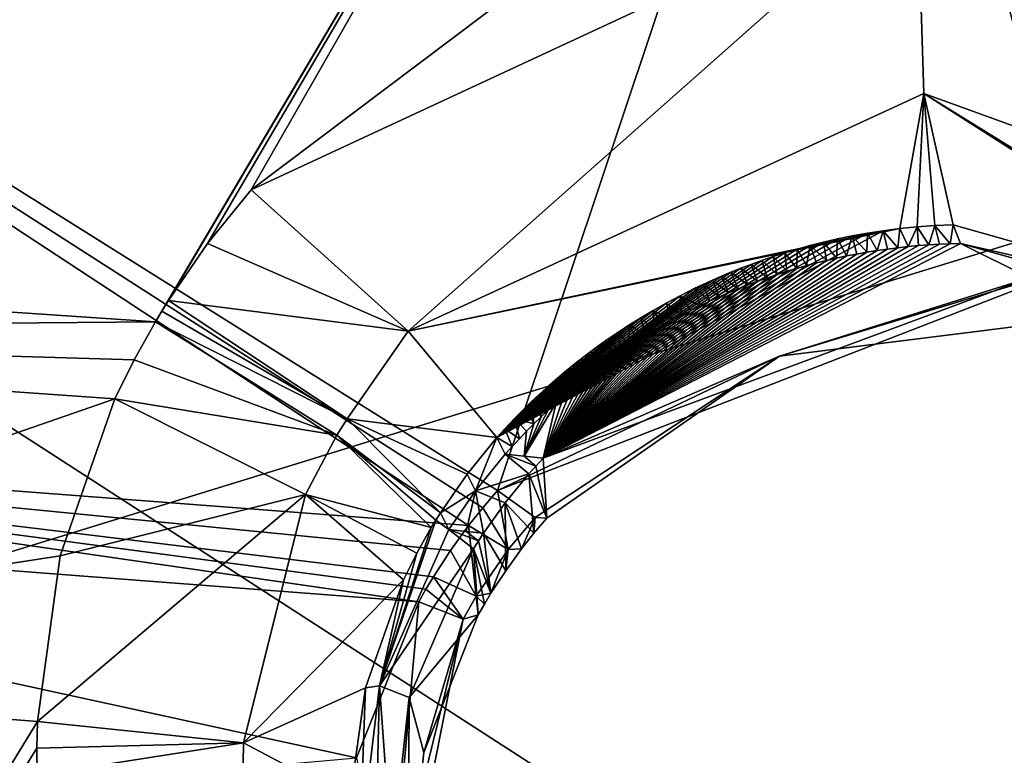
# Model space of a CAD drawing. Header units: millimetres. Extents: x -147 to 294, y -82 to 275.
# Tile 282 of 609: x 242.96 to 246.55, y 182.85 to 185.53. Entities that reach past the tile are written whole.
import ezdxf

# ---------------------------------------------------------------- set-up
doc = ezdxf.new("R2010")
doc.units = ezdxf.units.MM
doc.header["$LTSCALE"] = 67.506716
for name, color, linetype in [('1844', 7, 'CONTINUOUS'), ('1847', 7, 'CONTINUOUS'), ('1848', 7, 'CONTINUOUS'), ('1849', 7, 'CONTINUOUS'), ('1949', 7, 'CONTINUOUS'), ('2826', 7, 'CONTINUOUS'), ('2881', 7, 'CONTINUOUS'), ('2892', 7, 'CONTINUOUS'), ('2893', 7, 'CONTINUOUS'), ('2894', 7, 'CONTINUOUS'), ('2895', 7, 'CONTINUOUS'), ('3032', 7, 'CONTINUOUS'), ('3033', 7, 'CONTINUOUS'), ('3034', 7, 'CONTINUOUS'), ('3061', 7, 'CONTINUOUS'), ('3062', 7, 'CONTINUOUS'), ('3063', 7, 'CONTINUOUS'), ('3064', 7, 'CONTINUOUS'), ('3065', 7, 'CONTINUOUS'), ('3066', 7, 'CONTINUOUS'), ('3071', 7, 'CONTINUOUS'), ('3072', 7, 'CONTINUOUS'), ('3073', 7, 'CONTINUOUS'), ('3074', 7, 'CONTINUOUS'), ('3075', 7, 'CONTINUOUS'), ('3079', 7, 'CONTINUOUS'), ('3080', 7, 'CONTINUOUS'), ('3090', 7, 'CONTINUOUS'), ('3091', 7, 'CONTINUOUS'), ('751', 7, 'CONTINUOUS'), ('807', 7, 'CONTINUOUS')]:
    doc.layers.add(name, color=color, linetype=linetype)

msp = doc.modelspace()

# ---------------------------------------------------------------- linework, layer by layer
at = {"layer": '1844', "linetype": 'CONTINUOUS'}
for points in [[(243.0205, 182.9747, -21.2007), (239.5627, 177.324, -22.4176), (240.4881, 183.1754, -20.7646), (243.0205, 182.9747, -21.2007)], [(243.0188, 182.8773, -21.2303), (239.5627, 177.324, -22.4176), (243.0205, 182.9747, -21.2007), (243.0188, 182.8773, -21.2303)], [(243.0203, 182.7799, -21.2604), (239.5627, 177.324, -22.4176), (243.0188, 182.8773, -21.2303), (243.0203, 182.7799, -21.2604)]]:
    msp.add_3dface(points, dxfattribs=at)
at = {"layer": '1847', "linetype": 'CONTINUOUS'}
for points in [[(243.3034, 184.1506, -20.8856), (240.4881, 183.1754, -20.7646), (239.7513, 184.3996, -20.2966), (243.3034, 184.1506, -20.8856)], [(243.1035, 183.5789, -21.0288), (240.4881, 183.1754, -20.7646), (243.3034, 184.1506, -20.8856), (243.1035, 183.5789, -21.0288)], [(243.0205, 182.9747, -21.2007), (240.4881, 183.1754, -20.7646), (243.1035, 183.5789, -21.0288), (243.0205, 182.9747, -21.2007)]]:
    msp.add_3dface(points, dxfattribs=at)
at = {"layer": '1848', "linetype": 'CONTINUOUS'}
for points in [[(243.1035, 183.5789, -21.0288), (243.3034, 184.1506, -20.8856), (243.9976, 183.8027, -20.7747), (243.1035, 183.5789, -21.0288)], [(243.0205, 182.9747, -21.2007), (243.1035, 183.5789, -21.0288), (243.9976, 183.8027, -20.7747), (243.0205, 182.9747, -21.2007)], [(243.7716, 182.8972, -21.024), (243.0205, 182.9747, -21.2007), (243.9976, 183.8027, -20.7747), (243.7716, 182.8972, -21.024)], [(244.3555, 183.4915, -20.1499), (243.7716, 182.8972, -21.024), (243.9976, 183.8027, -20.7747), (244.3555, 183.4915, -20.1499)], [(244.2174, 183.098, -20.2577), (243.7716, 182.8972, -21.024), (244.3555, 183.4915, -20.1499), (244.2174, 183.098, -20.2577)], [(244.16, 182.6922, -20.3849), (243.7716, 182.8972, -21.024), (244.2174, 183.098, -20.2577), (244.16, 182.6922, -20.3849)]]:
    msp.add_3dface(points, dxfattribs=at)
at = {"layer": '1849', "linetype": 'CONTINUOUS'}
for points in [[(243.0188, 182.8773, -21.2303), (243.0205, 182.9747, -21.2007), (243.7716, 182.8972, -21.024), (243.0188, 182.8773, -21.2303)], [(243.0203, 182.7799, -21.2604), (243.0188, 182.8773, -21.2303), (243.7716, 182.8972, -21.024), (243.0203, 182.7799, -21.2604)], [(243.0203, 182.7799, -21.2604), (243.7716, 182.8972, -21.024), (243.77, 182.7467, -21.0716), (243.0203, 182.7799, -21.2604)], [(243.7716, 182.8972, -21.024), (244.16, 182.6922, -20.3849), (243.77, 182.7467, -21.0716), (243.7716, 182.8972, -21.024)]]:
    msp.add_3dface(points, dxfattribs=at)
at = {"layer": '1949', "linetype": 'CONTINUOUS'}
for points in [[(238.5149, 188.7144, -18.8636), (245.7502, 188.3189, -20.0148), (239.452, 184.7014, -20.1669), (238.5149, 188.7144, -18.8636)], [(239.452, 184.7014, -20.1669), (245.7502, 188.3189, -20.0148), (243.4507, 184.4308, -20.8233), (239.452, 184.7014, -20.1669)], [(243.4507, 184.4308, -20.8233), (245.7502, 188.3189, -20.0148), (243.4745, 184.4703, -20.8149), (243.4507, 184.4308, -20.8233)], [(243.4745, 184.4703, -20.8149), (245.7502, 188.3189, -20.0148), (243.4989, 184.5095, -20.8068), (243.4745, 184.4703, -20.8149)], [(243.4989, 184.5095, -20.8068), (245.7502, 188.3189, -20.0148), (243.6413, 184.7167, -20.7661), (243.4989, 184.5095, -20.8068)], [(243.6413, 184.7167, -20.7661), (245.7502, 188.3189, -20.0148), (243.7995, 184.9122, -20.7315), (243.6413, 184.7167, -20.7661)], [(243.7995, 184.9122, -20.7315), (245.7502, 188.3189, -20.0148), (244.8949, 185.7376, -20.6557), (243.7995, 184.9122, -20.7315)]]:
    msp.add_3dface(points, dxfattribs=at)
at = {"layer": '2826', "linetype": 'CONTINUOUS'}
for points in [[(245.9897, 187.6749, -17.8169), (237.8818, 188.0924, -16.5577), (244.6975, 183.8167, -18.7769), (245.9897, 187.6749, -17.8169)], [(244.6975, 183.8167, -18.7769), (237.8818, 188.0924, -16.5577), (244.6441, 183.7536, -18.7875), (244.6975, 183.8167, -18.7769)], [(244.6441, 183.7536, -18.7875), (237.8818, 188.0924, -16.5577), (244.5929, 183.6887, -18.7991), (244.6441, 183.7536, -18.7875)], [(244.5929, 183.6887, -18.7991), (237.8818, 188.0924, -16.5577), (240.1298, 184.0298, -18.0377), (244.5929, 183.6887, -18.7991)], [(246.8186, 184.6384, -18.8789), (245.9897, 187.6749, -17.8169), (244.6975, 183.8167, -18.7769), (246.8186, 184.6384, -18.8789)], [(254.1326, 186.6917, -19.6291), (245.9897, 187.6749, -17.8169), (248.6009, 183.3247, -19.6073), (254.1326, 186.6917, -19.6291)], [(248.6009, 183.3247, -19.6073), (245.9897, 187.6749, -17.8169), (247.8817, 184.2314, -19.1919), (248.6009, 183.3247, -19.6073)], [(247.8817, 184.2314, -19.1919), (245.9897, 187.6749, -17.8169), (246.8186, 184.6384, -18.8789), (247.8817, 184.2314, -19.1919)]]:
    msp.add_3dface(points, dxfattribs=at)
at = {"layer": '2881', "linetype": 'CONTINUOUS'}
for points in [[(239.7513, 184.3996, -20.2966), (239.452, 184.7014, -20.1669), (243.4507, 184.4308, -20.8233), (239.7513, 184.3996, -20.2966)], [(239.7513, 184.3996, -20.2966), (243.4507, 184.4308, -20.8233), (243.3735, 184.2925, -20.8533), (239.7513, 184.3996, -20.2966)], [(243.3034, 184.1506, -20.8856), (239.7513, 184.3996, -20.2966), (243.3735, 184.2925, -20.8533), (243.3034, 184.1506, -20.8856)]]:
    msp.add_3dface(points, dxfattribs=at)
at = {"layer": '2892', "linetype": 'CONTINUOUS'}
for points in [[(240.6313, 182.527, -18.5567), (244.1843, 182.842, -18.993), (240.0343, 183.7462, -18.1097), (240.6313, 182.527, -18.5567)], [(244.1843, 182.842, -18.993), (244.4107, 183.4115, -18.8547), (240.0343, 183.7462, -18.1097), (244.1843, 182.842, -18.993)]]:
    msp.add_3dface(points, dxfattribs=at)
at = {"layer": '2893', "linetype": 'CONTINUOUS'}
for points in [[(244.4107, 183.4115, -18.8547), (244.1843, 182.842, -18.993), (244.3074, 182.2676, -19.2723), (244.4107, 183.4115, -18.8547)], [(244.573, 183.3482, -18.9825), (244.4107, 183.4115, -18.8547), (244.3074, 182.2676, -19.2723), (244.573, 183.3482, -18.9825)], [(244.6273, 183.3631, -19.1926), (244.573, 183.3482, -18.9825), (244.4292, 182.8615, -19.318), (244.6273, 183.3631, -19.1926)], [(244.3729, 182.3341, -19.4764), (244.573, 183.3482, -18.9825), (244.3074, 182.2676, -19.2723), (244.3729, 182.3341, -19.4764)], [(244.4292, 182.8615, -19.318), (244.573, 183.3482, -18.9825), (244.3729, 182.3341, -19.4764), (244.4292, 182.8615, -19.318)]]:
    msp.add_3dface(points, dxfattribs=at)
at = {"layer": '2894', "linetype": 'CONTINUOUS'}
for points in [[(244.573, 183.3482, -18.9825), (244.4642, 183.5022, -18.8355), (244.4368, 183.4569, -18.845), (244.573, 183.3482, -18.9825)], [(244.4642, 183.5022, -18.8355), (244.573, 183.3482, -18.9825), (244.6201, 183.4316, -18.9622), (244.4642, 183.5022, -18.8355)], [(244.4107, 183.4115, -18.8547), (244.573, 183.3482, -18.9825), (244.4368, 183.4569, -18.845), (244.4107, 183.4115, -18.8547)], [(244.573, 183.3482, -18.9825), (244.6273, 183.3631, -19.1926), (244.6201, 183.4316, -18.9622), (244.573, 183.3482, -18.9825)], [(244.674, 183.4421, -19.1755), (244.6201, 183.4316, -18.9622), (244.6502, 183.4029, -19.1838), (244.674, 183.4421, -19.1755)], [(244.6201, 183.4316, -18.9622), (244.6273, 183.3631, -19.1926), (244.6502, 183.4029, -19.1838), (244.6201, 183.4316, -18.9622)]]:
    msp.add_3dface(points, dxfattribs=at)
at = {"layer": '2895', "linetype": 'CONTINUOUS'}
for points in [[(244.4107, 183.4115, -18.8547), (240.1298, 184.0298, -18.0377), (240.0343, 183.7462, -18.1097), (244.4107, 183.4115, -18.8547)], [(244.5929, 183.6887, -18.7991), (240.1298, 184.0298, -18.0377), (244.5269, 183.5978, -18.8163), (244.5929, 183.6887, -18.7991)], [(240.1298, 184.0298, -18.0377), (244.4107, 183.4115, -18.8547), (244.4368, 183.4569, -18.845), (240.1298, 184.0298, -18.0377)], [(244.4642, 183.5022, -18.8355), (240.1298, 184.0298, -18.0377), (244.4368, 183.4569, -18.845), (244.4642, 183.5022, -18.8355)], [(240.1298, 184.0298, -18.0377), (244.4642, 183.5022, -18.8355), (244.5269, 183.5978, -18.8163), (240.1298, 184.0298, -18.0377)]]:
    msp.add_3dface(points, dxfattribs=at)
at = {"layer": '3032', "linetype": 'CONTINUOUS'}
for points in [[(244.6201, 183.4316, -18.9622), (244.5929, 183.6887, -18.7991), (244.5269, 183.5978, -18.8163), (244.6201, 183.4316, -18.9622)], [(244.5929, 183.6887, -18.7991), (244.6201, 183.4316, -18.9622), (244.7375, 183.6023, -18.9286), (244.5929, 183.6887, -18.7991)], [(244.4642, 183.5022, -18.8355), (244.6201, 183.4316, -18.9622), (244.5269, 183.5978, -18.8163), (244.4642, 183.5022, -18.8355)], [(244.6201, 183.4316, -18.9622), (244.674, 183.4421, -19.1755), (244.7375, 183.6023, -18.9286), (244.6201, 183.4316, -18.9622)], [(244.7375, 183.6023, -18.9286), (244.674, 183.4421, -19.1755), (244.7281, 183.5245, -19.1585), (244.7375, 183.6023, -18.9286)], [(244.7861, 183.6046, -19.143), (244.7375, 183.6023, -18.9286), (244.7281, 183.5245, -19.1585), (244.7861, 183.6046, -19.143)]]:
    msp.add_3dface(points, dxfattribs=at)
at = {"layer": '3033', "linetype": 'CONTINUOUS'}
for points in [[(244.6975, 183.8167, -18.7769), (244.6441, 183.7536, -18.7875), (244.7375, 183.6023, -18.9286), (244.6975, 183.8167, -18.7769)], [(244.6975, 183.8167, -18.7769), (244.7375, 183.6023, -18.9286), (244.8349, 183.7185, -18.9115), (244.6975, 183.8167, -18.7769)], [(244.6441, 183.7536, -18.7875), (244.5929, 183.6887, -18.7991), (244.7375, 183.6023, -18.9286), (244.6441, 183.7536, -18.7875)], [(244.7375, 183.6023, -18.9286), (244.7861, 183.6046, -19.143), (244.8349, 183.7185, -18.9115), (244.7375, 183.6023, -18.9286)], [(244.8349, 183.7185, -18.9115), (244.7861, 183.6046, -19.143), (244.8308, 183.6611, -19.1327), (244.8349, 183.7185, -18.9115)], [(244.8774, 183.7162, -19.1232), (244.8349, 183.7185, -18.9115), (244.8308, 183.6611, -19.1327), (244.8774, 183.7162, -19.1232)]]:
    msp.add_3dface(points, dxfattribs=at)
at = {"layer": '3034', "linetype": 'CONTINUOUS'}
for points in [[(246.8186, 184.6384, -18.8789), (244.6975, 183.8167, -18.7769), (245.7263, 184.3068, -19.0829), (246.8186, 184.6384, -18.8789)], [(246.7447, 184.4342, -19.2246), (246.8186, 184.6384, -18.8789), (245.7263, 184.3068, -19.0829), (246.7447, 184.4342, -19.2246)], [(244.6975, 183.8167, -18.7769), (244.8349, 183.7185, -18.9115), (245.7263, 184.3068, -19.0829), (244.6975, 183.8167, -18.7769)], [(244.8349, 183.7185, -18.9115), (244.8774, 183.7162, -19.1232), (245.7263, 184.3068, -19.0829), (244.8349, 183.7185, -18.9115)]]:
    msp.add_3dface(points, dxfattribs=at)
at = {"layer": '3061', "linetype": 'CONTINUOUS'}
for points in [[(246.2282, 186.0405, -20.7849), (247.9222, 185.5686, -21.2268), (249.0176, 184.2631, -21.8386), (246.2282, 186.0405, -20.7849)], [(246.2282, 186.0405, -20.7849), (249.0176, 184.2631, -21.8386), (246.2523, 185.2636, -20.7032), (246.2282, 186.0405, -20.7849)], [(249.0176, 184.2631, -21.8386), (248.4403, 183.9127, -21.5542), (246.2523, 185.2636, -20.7032), (249.0176, 184.2631, -21.8386)], [(246.2523, 185.2636, -20.7032), (248.4403, 183.9127, -21.5542), (247.5165, 184.4583, -20.4485), (246.2523, 185.2636, -20.7032)], [(246.3597, 184.7847, -20.0949), (246.2523, 185.2636, -20.7032), (247.5165, 184.4583, -20.4485), (246.3597, 184.7847, -20.0949)]]:
    msp.add_3dface(points, dxfattribs=at)
at = {"layer": '3062', "linetype": 'CONTINUOUS'}
for points in [[(243.7995, 184.9122, -20.7315), (244.8949, 185.7376, -20.6557), (246.2282, 186.0405, -20.7849), (243.7995, 184.9122, -20.7315)], [(243.7995, 184.9122, -20.7315), (246.2282, 186.0405, -20.7849), (244.3724, 184.3979, -20.6624), (243.7995, 184.9122, -20.7315)], [(246.2282, 186.0405, -20.7849), (246.2523, 185.2636, -20.7032), (244.3724, 184.3979, -20.6624), (246.2282, 186.0405, -20.7849)], [(244.3724, 184.3979, -20.6624), (246.2523, 185.2636, -20.7032), (246.1649, 184.7711, -20.0606), (244.3724, 184.3979, -20.6624)], [(246.1649, 184.7711, -20.0606), (246.2523, 185.2636, -20.7032), (246.2275, 184.7774, -20.0709), (246.1649, 184.7711, -20.0606)], [(246.2275, 184.7774, -20.0709), (246.2523, 185.2636, -20.7032), (246.2924, 184.782, -20.0823), (246.2275, 184.7774, -20.0709)], [(246.2523, 185.2636, -20.7032), (246.3597, 184.7847, -20.0949), (246.2924, 184.782, -20.0823), (246.2523, 185.2636, -20.7032)], [(246.1047, 184.7635, -20.0513), (244.3724, 184.3979, -20.6624), (246.1649, 184.7711, -20.0606), (246.1047, 184.7635, -20.0513)], [(244.6962, 184.01, -20.0373), (244.3724, 184.3979, -20.6624), (246.1047, 184.7635, -20.0513), (244.6962, 184.01, -20.0373)], [(246.0469, 184.7545, -20.0429), (244.6962, 184.01, -20.0373), (246.1047, 184.7635, -20.0513), (246.0469, 184.7545, -20.0429)], [(245.9914, 184.7445, -20.0354), (244.6962, 184.01, -20.0373), (246.0469, 184.7545, -20.0429), (245.9914, 184.7445, -20.0354)], [(245.9382, 184.7336, -20.0287), (244.6962, 184.01, -20.0373), (245.9914, 184.7445, -20.0354), (245.9382, 184.7336, -20.0287)], [(245.8871, 184.7218, -20.0226), (244.6962, 184.01, -20.0373), (245.9382, 184.7336, -20.0287), (245.8871, 184.7218, -20.0226)], [(245.838, 184.7094, -20.0173), (244.6962, 184.01, -20.0373), (245.8871, 184.7218, -20.0226), (245.838, 184.7094, -20.0173)], [(245.791, 184.6964, -20.0125), (244.6962, 184.01, -20.0373), (245.838, 184.7094, -20.0173), (245.791, 184.6964, -20.0125)], [(245.746, 184.6829, -20.0083), (244.6962, 184.01, -20.0373), (245.791, 184.6964, -20.0125), (245.746, 184.6829, -20.0083)], [(245.703, 184.6691, -20.0047), (244.6962, 184.01, -20.0373), (245.746, 184.6829, -20.0083), (245.703, 184.6691, -20.0047)], [(245.6619, 184.6551, -20.0015), (244.6962, 184.01, -20.0373), (245.703, 184.6691, -20.0047), (245.6619, 184.6551, -20.0015)], [(245.6226, 184.6409, -19.9987), (244.6962, 184.01, -20.0373), (245.6619, 184.6551, -20.0015), (245.6226, 184.6409, -19.9987)], [(245.585, 184.6265, -19.9963), (244.6962, 184.01, -20.0373), (245.6226, 184.6409, -19.9987), (245.585, 184.6265, -19.9963)], [(245.5491, 184.6121, -19.9943), (244.6962, 184.01, -20.0373), (245.585, 184.6265, -19.9963), (245.5491, 184.6121, -19.9943)], [(245.5148, 184.5977, -19.9926), (244.6962, 184.01, -20.0373), (245.5491, 184.6121, -19.9943), (245.5148, 184.5977, -19.9926)], [(245.4819, 184.5833, -19.9912), (244.6962, 184.01, -20.0373), (245.5148, 184.5977, -19.9926), (245.4819, 184.5833, -19.9912)], [(245.4506, 184.569, -19.9901), (244.6962, 184.01, -20.0373), (245.4819, 184.5833, -19.9912), (245.4506, 184.569, -19.9901)], [(245.4205, 184.5547, -19.9891), (244.6962, 184.01, -20.0373), (245.4506, 184.569, -19.9901), (245.4205, 184.5547, -19.9891)], [(245.3643, 184.5267, -19.9879), (244.6962, 184.01, -20.0373), (245.4205, 184.5547, -19.9891), (245.3643, 184.5267, -19.9879)], [(245.3127, 184.4992, -19.9874), (244.6962, 184.01, -20.0373), (245.3643, 184.5267, -19.9879), (245.3127, 184.4992, -19.9874)], [(245.265, 184.4724, -19.9874), (244.6962, 184.01, -20.0373), (245.3127, 184.4992, -19.9874), (245.265, 184.4724, -19.9874)], [(245.2208, 184.4462, -19.9879), (244.6962, 184.01, -20.0373), (245.265, 184.4724, -19.9874), (245.2208, 184.4462, -19.9879)], [(245.1795, 184.4205, -19.9888), (244.6962, 184.01, -20.0373), (245.2208, 184.4462, -19.9879), (245.1795, 184.4205, -19.9888)], [(245.1406, 184.3952, -19.99), (244.6962, 184.01, -20.0373), (245.1795, 184.4205, -19.9888), (245.1406, 184.3952, -19.99)], [(245.1036, 184.3701, -19.9915), (244.6962, 184.01, -20.0373), (245.1406, 184.3952, -19.99), (245.1036, 184.3701, -19.9915)], [(245.068, 184.3449, -19.9933), (244.6962, 184.01, -20.0373), (245.1036, 184.3701, -19.9915), (245.068, 184.3449, -19.9933)], [(245.0237, 184.3122, -19.996), (244.6962, 184.01, -20.0373), (245.068, 184.3449, -19.9933), (245.0237, 184.3122, -19.996)], [(244.9814, 184.2794, -19.9992), (244.6962, 184.01, -20.0373), (245.0237, 184.3122, -19.996), (244.9814, 184.2794, -19.9992)], [(244.9424, 184.2477, -20.0026), (244.6962, 184.01, -20.0373), (244.9814, 184.2794, -19.9992), (244.9424, 184.2477, -20.0026)], [(244.9074, 184.2181, -20.0061), (244.6962, 184.01, -20.0373), (244.9424, 184.2477, -20.0026), (244.9074, 184.2181, -20.0061)], [(244.8764, 184.1908, -20.0095), (244.6962, 184.01, -20.0373), (244.9074, 184.2181, -20.0061), (244.8764, 184.1908, -20.0095)], [(244.8487, 184.1655, -20.0129), (244.6962, 184.01, -20.0373), (244.8764, 184.1908, -20.0095), (244.8487, 184.1655, -20.0129)], [(244.8237, 184.142, -20.0162), (244.6962, 184.01, -20.0373), (244.8487, 184.1655, -20.0129), (244.8237, 184.142, -20.0162)], [(244.8009, 184.12, -20.0194), (244.6962, 184.01, -20.0373), (244.8237, 184.142, -20.0162), (244.8009, 184.12, -20.0194)], [(244.7601, 184.0788, -20.0258), (244.6962, 184.01, -20.0373), (244.8009, 184.12, -20.0194), (244.7601, 184.0788, -20.0258)], [(244.7249, 184.0416, -20.0319), (244.6962, 184.01, -20.0373), (244.7601, 184.0788, -20.0258), (244.7249, 184.0416, -20.0319)]]:
    msp.add_3dface(points, dxfattribs=at)
at = {"layer": '3063', "linetype": 'CONTINUOUS'}
for points in [[(243.6413, 184.7167, -20.7661), (243.7995, 184.9122, -20.7315), (244.3724, 184.3979, -20.6624), (243.6413, 184.7167, -20.7661)], [(243.4989, 184.5095, -20.8068), (243.6413, 184.7167, -20.7661), (244.3724, 184.3979, -20.6624), (243.4989, 184.5095, -20.8068)], [(243.4989, 184.5095, -20.8068), (244.3724, 184.3979, -20.6624), (244.1499, 184.0783, -20.7131), (243.4989, 184.5095, -20.8068)], [(244.3724, 184.3979, -20.6624), (244.6962, 184.01, -20.0373), (244.1499, 184.0783, -20.7131), (244.3724, 184.3979, -20.6624)], [(244.1499, 184.0783, -20.7131), (244.6962, 184.01, -20.0373), (244.5875, 183.8766, -20.0623), (244.1499, 184.0783, -20.7131)], [(244.4899, 183.7357, -20.092), (244.1499, 184.0783, -20.7131), (244.5875, 183.8766, -20.0623), (244.4899, 183.7357, -20.092)]]:
    msp.add_3dface(points, dxfattribs=at)
at = {"layer": '3064', "linetype": 'CONTINUOUS'}
for points in [[(243.4745, 184.4703, -20.8149), (243.4989, 184.5095, -20.8068), (244.1499, 184.0783, -20.7131), (243.4745, 184.4703, -20.8149)], [(243.4507, 184.4308, -20.8233), (243.4745, 184.4703, -20.8149), (244.1499, 184.0783, -20.7131), (243.4507, 184.4308, -20.8233)], [(243.4507, 184.4308, -20.8233), (244.1499, 184.0783, -20.7131), (244.1125, 184.0178, -20.7259), (243.4507, 184.4308, -20.8233)], [(244.1499, 184.0783, -20.7131), (244.4899, 183.7357, -20.092), (244.1125, 184.0178, -20.7259), (244.1499, 184.0783, -20.7131)], [(244.1125, 184.0178, -20.7259), (244.4899, 183.7357, -20.092), (244.4732, 183.7089, -20.098), (244.1125, 184.0178, -20.7259)], [(244.4567, 183.682, -20.1041), (244.1125, 184.0178, -20.7259), (244.4732, 183.7089, -20.098), (244.4567, 183.682, -20.1041)]]:
    msp.add_3dface(points, dxfattribs=at)
at = {"layer": '3065', "linetype": 'CONTINUOUS'}
for points in [[(243.3735, 184.2925, -20.8533), (243.4507, 184.4308, -20.8233), (244.1125, 184.0178, -20.7259), (243.3735, 184.2925, -20.8533)], [(243.3034, 184.1506, -20.8856), (243.3735, 184.2925, -20.8533), (244.1125, 184.0178, -20.7259), (243.3034, 184.1506, -20.8856)], [(243.9976, 183.8027, -20.7747), (243.3034, 184.1506, -20.8856), (244.1125, 184.0178, -20.7259), (243.9976, 183.8027, -20.7747)], [(243.9976, 183.8027, -20.7747), (244.1125, 184.0178, -20.7259), (244.4567, 183.682, -20.1041), (243.9976, 183.8027, -20.7747)], [(244.3555, 183.4915, -20.1499), (243.9976, 183.8027, -20.7747), (244.4042, 183.588, -20.1262), (244.3555, 183.4915, -20.1499)], [(243.9976, 183.8027, -20.7747), (244.4567, 183.682, -20.1041), (244.4042, 183.588, -20.1262), (243.9976, 183.8027, -20.7747)]]:
    msp.add_3dface(points, dxfattribs=at)
at = {"layer": '3066', "linetype": 'CONTINUOUS'}
for points in [[(244.4732, 183.7089, -20.098), (244.4899, 183.7357, -20.092), (244.5209, 183.6744, -19.8501), (244.4732, 183.7089, -20.098)], [(244.4567, 183.682, -20.1041), (244.4732, 183.7089, -20.098), (244.2681, 183.1047, -19.9843), (244.4567, 183.682, -20.1041)], [(244.2681, 183.1047, -19.9843), (244.4732, 183.7089, -20.098), (244.5209, 183.6744, -19.8501), (244.2681, 183.1047, -19.9843)], [(244.4042, 183.588, -20.1262), (244.4567, 183.682, -20.1041), (244.2681, 183.1047, -19.9843), (244.4042, 183.588, -20.1262)], [(244.3555, 183.4915, -20.1499), (244.4042, 183.588, -20.1262), (244.2681, 183.1047, -19.9843), (244.3555, 183.4915, -20.1499)], [(244.2174, 183.098, -20.2577), (244.3555, 183.4915, -20.1499), (244.2681, 183.1047, -19.9843), (244.2174, 183.098, -20.2577)], [(244.16, 182.6922, -20.3849), (244.2174, 183.098, -20.2577), (244.1954, 182.496, -20.1599), (244.16, 182.6922, -20.3849)], [(244.1954, 182.496, -20.1599), (244.2174, 183.098, -20.2577), (244.2681, 183.1047, -19.9843), (244.1954, 182.496, -20.1599)]]:
    msp.add_3dface(points, dxfattribs=at)
at = {"layer": '3071', "linetype": 'CONTINUOUS'}
for points in [[(246.3597, 184.7847, -20.0949), (247.5165, 184.4583, -20.4485), (246.3865, 184.7173, -19.8406), (246.3597, 184.7847, -20.0949)], [(246.3865, 184.7173, -19.8406), (247.5165, 184.4583, -20.4485), (247.5473, 184.393, -20.1442), (246.3865, 184.7173, -19.8406)]]:
    msp.add_3dface(points, dxfattribs=at)
at = {"layer": '3072', "linetype": 'CONTINUOUS'}
for points in [[(246.0469, 184.7545, -20.0429), (246.1047, 184.7635, -20.0513), (246.0819, 184.6911, -19.7968), (246.0469, 184.7545, -20.0429)], [(246.0819, 184.6911, -19.7968), (246.1047, 184.7635, -20.0513), (246.1193, 184.6965, -19.8015), (246.0819, 184.6911, -19.7968)], [(246.1047, 184.7635, -20.0513), (246.1649, 184.7711, -20.0606), (246.157, 184.7012, -19.8064), (246.1047, 184.7635, -20.0513)], [(246.1193, 184.6965, -19.8015), (246.1047, 184.7635, -20.0513), (246.157, 184.7012, -19.8064), (246.1193, 184.6965, -19.8015)], [(246.157, 184.7012, -19.8064), (246.1649, 184.7711, -20.0606), (246.1948, 184.7054, -19.8116), (246.157, 184.7012, -19.8064)], [(246.1649, 184.7711, -20.0606), (246.2275, 184.7774, -20.0709), (246.1948, 184.7054, -19.8116), (246.1649, 184.7711, -20.0606)], [(246.1948, 184.7054, -19.8116), (246.2275, 184.7774, -20.0709), (246.2328, 184.709, -19.8169), (246.1948, 184.7054, -19.8116)], [(246.2275, 184.7774, -20.0709), (246.2924, 184.782, -20.0823), (246.2709, 184.7119, -19.8225), (246.2275, 184.7774, -20.0709)], [(246.2328, 184.709, -19.8169), (246.2275, 184.7774, -20.0709), (246.2709, 184.7119, -19.8225), (246.2328, 184.709, -19.8169)], [(246.2709, 184.7119, -19.8225), (246.2924, 184.782, -20.0823), (246.3093, 184.7143, -19.8283), (246.2709, 184.7119, -19.8225)], [(246.2924, 184.782, -20.0823), (246.3597, 184.7847, -20.0949), (246.3478, 184.7161, -19.8344), (246.2924, 184.782, -20.0823)], [(246.3093, 184.7143, -19.8283), (246.2924, 184.782, -20.0823), (246.3478, 184.7161, -19.8344), (246.3093, 184.7143, -19.8283)], [(246.3597, 184.7847, -20.0949), (246.3865, 184.7173, -19.8406), (246.3478, 184.7161, -19.8344), (246.3597, 184.7847, -20.0949)], [(245.8871, 184.7218, -20.0226), (245.9382, 184.7336, -20.0287), (245.9339, 184.6635, -19.7802), (245.8871, 184.7218, -20.0226)], [(245.9339, 184.6635, -19.7802), (245.9382, 184.7336, -20.0287), (245.9706, 184.6713, -19.784), (245.9339, 184.6635, -19.7802)], [(245.9382, 184.7336, -20.0287), (245.9914, 184.7445, -20.0354), (245.9706, 184.6713, -19.784), (245.9382, 184.7336, -20.0287)], [(245.9706, 184.6713, -19.784), (245.9914, 184.7445, -20.0354), (246.0075, 184.6785, -19.7881), (245.9706, 184.6713, -19.784)], [(245.9914, 184.7445, -20.0354), (246.0469, 184.7545, -20.0429), (246.0446, 184.6851, -19.7923), (245.9914, 184.7445, -20.0354)], [(246.0075, 184.6785, -19.7881), (245.9914, 184.7445, -20.0354), (246.0446, 184.6851, -19.7923), (246.0075, 184.6785, -19.7881)], [(246.0446, 184.6851, -19.7923), (246.0469, 184.7545, -20.0429), (246.0819, 184.6911, -19.7968), (246.0446, 184.6851, -19.7923)], [(245.746, 184.6829, -20.0083), (245.791, 184.6964, -20.0125), (245.789, 184.6263, -19.7673), (245.746, 184.6829, -20.0083)], [(245.789, 184.6263, -19.7673), (245.791, 184.6964, -20.0125), (245.8249, 184.6365, -19.7702), (245.789, 184.6263, -19.7673)], [(245.791, 184.6964, -20.0125), (245.838, 184.7094, -20.0173), (245.8249, 184.6365, -19.7702), (245.791, 184.6964, -20.0125)], [(245.8249, 184.6365, -19.7702), (245.838, 184.7094, -20.0173), (245.8611, 184.6461, -19.7733), (245.8249, 184.6365, -19.7702)], [(245.838, 184.7094, -20.0173), (245.8871, 184.7218, -20.0226), (245.8974, 184.6551, -19.7767), (245.838, 184.7094, -20.0173)], [(245.8611, 184.6461, -19.7733), (245.838, 184.7094, -20.0173), (245.8974, 184.6551, -19.7767), (245.8611, 184.6461, -19.7733)], [(245.8974, 184.6551, -19.7767), (245.8871, 184.7218, -20.0226), (245.9339, 184.6635, -19.7802), (245.8974, 184.6551, -19.7767)], [(245.6226, 184.6409, -19.9987), (245.6619, 184.6551, -20.0015), (245.6819, 184.5919, -19.7599), (245.6226, 184.6409, -19.9987)], [(245.6619, 184.6551, -20.0015), (245.703, 184.6691, -20.0047), (245.7175, 184.6041, -19.7621), (245.6619, 184.6551, -20.0015)], [(245.6819, 184.5919, -19.7599), (245.6619, 184.6551, -20.0015), (245.7175, 184.6041, -19.7621), (245.6819, 184.5919, -19.7599)], [(245.703, 184.6691, -20.0047), (245.746, 184.6829, -20.0083), (245.7532, 184.6155, -19.7646), (245.703, 184.6691, -20.0047)], [(245.7175, 184.6041, -19.7621), (245.703, 184.6691, -20.0047), (245.7532, 184.6155, -19.7646), (245.7175, 184.6041, -19.7621)], [(245.7532, 184.6155, -19.7646), (245.746, 184.6829, -20.0083), (245.789, 184.6263, -19.7673), (245.7532, 184.6155, -19.7646)], [(245.5491, 184.6121, -19.9943), (245.585, 184.6265, -19.9963), (245.611, 184.5658, -19.756), (245.5491, 184.6121, -19.9943)], [(245.585, 184.6265, -19.9963), (245.6226, 184.6409, -19.9987), (245.6464, 184.5792, -19.7578), (245.585, 184.6265, -19.9963)], [(245.611, 184.5658, -19.756), (245.585, 184.6265, -19.9963), (245.6464, 184.5792, -19.7578), (245.611, 184.5658, -19.756)], [(245.6464, 184.5792, -19.7578), (245.6226, 184.6409, -19.9987), (245.6819, 184.5919, -19.7599), (245.6464, 184.5792, -19.7578)], [(245.4506, 184.569, -19.9901), (245.4819, 184.5833, -19.9912), (245.5059, 184.5219, -19.752), (245.4506, 184.569, -19.9901)], [(245.4819, 184.5833, -19.9912), (245.5148, 184.5977, -19.9926), (245.5407, 184.5371, -19.7531), (245.4819, 184.5833, -19.9912)], [(245.5059, 184.5219, -19.752), (245.4819, 184.5833, -19.9912), (245.5407, 184.5371, -19.7531), (245.5059, 184.5219, -19.752)], [(245.5148, 184.5977, -19.9926), (245.5491, 184.6121, -19.9943), (245.5758, 184.5517, -19.7545), (245.5148, 184.5977, -19.9926)], [(245.5407, 184.5371, -19.7531), (245.5148, 184.5977, -19.9926), (245.5758, 184.5517, -19.7545), (245.5407, 184.5371, -19.7531)], [(245.5758, 184.5517, -19.7545), (245.5491, 184.6121, -19.9943), (245.611, 184.5658, -19.756), (245.5758, 184.5517, -19.7545)], [(245.3643, 184.5267, -19.9879), (245.4205, 184.5547, -19.9891), (245.437, 184.4898, -19.7504), (245.3643, 184.5267, -19.9879)], [(245.4205, 184.5547, -19.9891), (245.4506, 184.569, -19.9901), (245.4713, 184.5061, -19.7511), (245.4205, 184.5547, -19.9891)], [(245.437, 184.4898, -19.7504), (245.4205, 184.5547, -19.9891), (245.4713, 184.5061, -19.7511), (245.437, 184.4898, -19.7504)], [(245.4713, 184.5061, -19.7511), (245.4506, 184.569, -19.9901), (245.5059, 184.5219, -19.752), (245.4713, 184.5061, -19.7511)], [(245.3127, 184.4992, -19.9874), (245.3643, 184.5267, -19.9879), (245.3694, 184.4556, -19.7497), (245.3127, 184.4992, -19.9874)], [(245.3694, 184.4556, -19.7497), (245.3643, 184.5267, -19.9879), (245.4031, 184.4729, -19.7499), (245.3694, 184.4556, -19.7497)], [(245.4031, 184.4729, -19.7499), (245.3643, 184.5267, -19.9879), (245.437, 184.4898, -19.7504), (245.4031, 184.4729, -19.7499)], [(245.265, 184.4724, -19.9874), (245.3127, 184.4992, -19.9874), (245.3361, 184.4377, -19.7496), (245.265, 184.4724, -19.9874)], [(245.3361, 184.4377, -19.7496), (245.3127, 184.4992, -19.9874), (245.3694, 184.4556, -19.7497), (245.3361, 184.4377, -19.7496)], [(245.1795, 184.4205, -19.9888), (245.2208, 184.4462, -19.9879), (245.2387, 184.3811, -19.7509), (245.1795, 184.4205, -19.9888)], [(245.2208, 184.4462, -19.9879), (245.265, 184.4724, -19.9874), (245.2707, 184.4004, -19.7502), (245.2208, 184.4462, -19.9879)], [(245.2387, 184.3811, -19.7509), (245.2208, 184.4462, -19.9879), (245.2707, 184.4004, -19.7502), (245.2387, 184.3811, -19.7509)], [(245.2707, 184.4004, -19.7502), (245.265, 184.4724, -19.9874), (245.3032, 184.4193, -19.7498), (245.2707, 184.4004, -19.7502)], [(245.3032, 184.4193, -19.7498), (245.265, 184.4724, -19.9874), (245.3361, 184.4377, -19.7496), (245.3032, 184.4193, -19.7498)], [(245.1406, 184.3952, -19.99), (245.1795, 184.4205, -19.9888), (245.176, 184.3411, -19.7528), (245.1406, 184.3952, -19.99)], [(245.176, 184.3411, -19.7528), (245.1795, 184.4205, -19.9888), (245.2071, 184.3613, -19.7517), (245.176, 184.3411, -19.7528)], [(245.2071, 184.3613, -19.7517), (245.1795, 184.4205, -19.9888), (245.2387, 184.3811, -19.7509), (245.2071, 184.3613, -19.7517)], [(245.068, 184.3449, -19.9933), (245.1036, 184.3701, -19.9915), (245.1148, 184.2992, -19.7556), (245.068, 184.3449, -19.9933)], [(245.1036, 184.3701, -19.9915), (245.1406, 184.3952, -19.99), (245.1452, 184.3204, -19.7541), (245.1036, 184.3701, -19.9915)], [(245.1148, 184.2992, -19.7556), (245.1036, 184.3701, -19.9915), (245.1452, 184.3204, -19.7541), (245.1148, 184.2992, -19.7556)], [(245.1452, 184.3204, -19.7541), (245.1406, 184.3952, -19.99), (245.176, 184.3411, -19.7528), (245.1452, 184.3204, -19.7541)], [(245.0237, 184.3122, -19.996), (245.068, 184.3449, -19.9933), (245.0551, 184.2553, -19.7592), (245.0237, 184.3122, -19.996)], [(245.0551, 184.2553, -19.7592), (245.068, 184.3449, -19.9933), (245.0848, 184.2775, -19.7573), (245.0551, 184.2553, -19.7592)], [(245.0848, 184.2775, -19.7573), (245.068, 184.3449, -19.9933), (245.1148, 184.2992, -19.7556), (245.0848, 184.2775, -19.7573)], [(244.9814, 184.2794, -19.9992), (245.0237, 184.3122, -19.996), (245.0258, 184.2325, -19.7614), (244.9814, 184.2794, -19.9992)], [(245.0258, 184.2325, -19.7614), (245.0237, 184.3122, -19.996), (245.0551, 184.2553, -19.7592), (245.0258, 184.2325, -19.7614)], [(244.9424, 184.2477, -20.0026), (244.9814, 184.2794, -19.9992), (244.9968, 184.2093, -19.7637), (244.9424, 184.2477, -20.0026)], [(244.9968, 184.2093, -19.7637), (244.9814, 184.2794, -19.9992), (245.0258, 184.2325, -19.7614), (244.9968, 184.2093, -19.7637)], [(244.9074, 184.2181, -20.0061), (244.9424, 184.2477, -20.0026), (244.9399, 184.1613, -19.7691), (244.9074, 184.2181, -20.0061)], [(244.9399, 184.1613, -19.7691), (244.9424, 184.2477, -20.0026), (244.9682, 184.1855, -19.7663), (244.9399, 184.1613, -19.7691)], [(244.9682, 184.1855, -19.7663), (244.9424, 184.2477, -20.0026), (244.9968, 184.2093, -19.7637), (244.9682, 184.1855, -19.7663)], [(244.8487, 184.1655, -20.0129), (244.8764, 184.1908, -20.0095), (244.8844, 184.1113, -19.7754), (244.8487, 184.1655, -20.0129)], [(244.8764, 184.1908, -20.0095), (244.9074, 184.2181, -20.0061), (244.912, 184.1365, -19.7721), (244.8764, 184.1908, -20.0095)], [(244.8844, 184.1113, -19.7754), (244.8764, 184.1908, -20.0095), (244.912, 184.1365, -19.7721), (244.8844, 184.1113, -19.7754)], [(244.912, 184.1365, -19.7721), (244.9074, 184.2181, -20.0061), (244.9399, 184.1613, -19.7691), (244.912, 184.1365, -19.7721)], [(244.8237, 184.142, -20.0162), (244.8487, 184.1655, -20.0129), (244.8572, 184.0855, -19.7788), (244.8237, 184.142, -20.0162)], [(244.8572, 184.0855, -19.7788), (244.8487, 184.1655, -20.0129), (244.8844, 184.1113, -19.7754), (244.8572, 184.0855, -19.7788)], [(244.7601, 184.0788, -20.0258), (244.8009, 184.12, -20.0194), (244.8303, 184.0592, -19.7825), (244.7601, 184.0788, -20.0258)], [(244.8009, 184.12, -20.0194), (244.8237, 184.142, -20.0162), (244.8303, 184.0592, -19.7825), (244.8009, 184.12, -20.0194)], [(244.8303, 184.0592, -19.7825), (244.8237, 184.142, -20.0162), (244.8572, 184.0855, -19.7788), (244.8303, 184.0592, -19.7825)], [(244.7249, 184.0416, -20.0319), (244.7601, 184.0788, -20.0258), (244.7777, 184.0052, -19.7905), (244.7249, 184.0416, -20.0319)], [(244.7777, 184.0052, -19.7905), (244.7601, 184.0788, -20.0258), (244.8038, 184.0324, -19.7864), (244.7777, 184.0052, -19.7905)], [(244.8038, 184.0324, -19.7864), (244.7601, 184.0788, -20.0258), (244.8303, 184.0592, -19.7825), (244.8038, 184.0324, -19.7864)], [(244.6962, 184.01, -20.0373), (244.7249, 184.0416, -20.0319), (244.7518, 183.9774, -19.7948), (244.6962, 184.01, -20.0373)], [(244.7263, 183.9491, -19.7994), (244.6962, 184.01, -20.0373), (244.7518, 183.9774, -19.7948), (244.7263, 183.9491, -19.7994)], [(244.7518, 183.9774, -19.7948), (244.7249, 184.0416, -20.0319), (244.7777, 184.0052, -19.7905), (244.7518, 183.9774, -19.7948)]]:
    msp.add_3dface(points, dxfattribs=at)
at = {"layer": '3073', "linetype": 'CONTINUOUS'}
for points in [[(244.5875, 183.8766, -20.0623), (244.6962, 184.01, -20.0373), (244.6181, 183.8155, -19.8227), (244.5875, 183.8766, -20.0623)], [(244.6962, 184.01, -20.0373), (244.7263, 183.9491, -19.7994), (244.6181, 183.8155, -19.8227), (244.6962, 184.01, -20.0373)], [(244.4899, 183.7357, -20.092), (244.5875, 183.8766, -20.0623), (244.6181, 183.8155, -19.8227), (244.4899, 183.7357, -20.092)], [(244.5209, 183.6744, -19.8501), (244.4899, 183.7357, -20.092), (244.6181, 183.8155, -19.8227), (244.5209, 183.6744, -19.8501)]]:
    msp.add_3dface(points, dxfattribs=at)
at = {"layer": '3074', "linetype": 'CONTINUOUS'}
for points in [[(244.6181, 183.8155, -19.8227), (244.7263, 183.9491, -19.7994), (244.8123, 183.8769, -19.8356), (244.6181, 183.8155, -19.8227)], [(244.8123, 183.8769, -19.8356), (244.7263, 183.9491, -19.7994), (244.8382, 183.9059, -19.8309), (244.8123, 183.8769, -19.8356)], [(244.8382, 183.9059, -19.8309), (244.7263, 183.9491, -19.7994), (244.7953, 183.9419, -19.8128), (244.8382, 183.9059, -19.8309)], [(244.8647, 183.9346, -19.8264), (244.8382, 183.9059, -19.8309), (244.7953, 183.9419, -19.8128), (244.8647, 183.9346, -19.8264)], [(244.726, 183.7716, -19.8538), (244.6181, 183.8155, -19.8227), (244.8123, 183.8769, -19.8356), (244.726, 183.7716, -19.8538)], [(244.5209, 183.6744, -19.8501), (244.6181, 183.8155, -19.8227), (244.5839, 183.6678, -19.8623), (244.5209, 183.6744, -19.8501)], [(244.5839, 183.6678, -19.8623), (244.6181, 183.8155, -19.8227), (244.647, 183.6612, -19.8748), (244.5839, 183.6678, -19.8623)], [(244.647, 183.6612, -19.8748), (244.6181, 183.8155, -19.8227), (244.726, 183.7716, -19.8538), (244.647, 183.6612, -19.8748)]]:
    msp.add_3dface(points, dxfattribs=at)
at = {"layer": '3075', "linetype": 'CONTINUOUS'}
for points in [[(244.2681, 183.1047, -19.9843), (244.5209, 183.6744, -19.8501), (244.6103, 183.6042, -19.8862), (244.2681, 183.1047, -19.9843)], [(244.5209, 183.6744, -19.8501), (244.5839, 183.6678, -19.8623), (244.6285, 183.633, -19.8803), (244.5209, 183.6744, -19.8501)], [(244.6103, 183.6042, -19.8862), (244.5209, 183.6744, -19.8501), (244.6285, 183.633, -19.8803), (244.6103, 183.6042, -19.8862)], [(244.5839, 183.6678, -19.8623), (244.647, 183.6612, -19.8748), (244.6285, 183.633, -19.8803), (244.5839, 183.6678, -19.8623)], [(244.3756, 183.0628, -20.0147), (244.2681, 183.1047, -19.9843), (244.6103, 183.6042, -19.8862), (244.3756, 183.0628, -20.0147)], [(244.1954, 182.496, -20.1599), (244.2681, 183.1047, -19.9843), (244.2537, 182.4897, -20.1713), (244.1954, 182.496, -20.1599)], [(244.2537, 182.4897, -20.1713), (244.2681, 183.1047, -19.9843), (244.3125, 182.4832, -20.1829), (244.2537, 182.4897, -20.1713)], [(244.3125, 182.4832, -20.1829), (244.2681, 183.1047, -19.9843), (244.3756, 183.0628, -20.0147), (244.3125, 182.4832, -20.1829)]]:
    msp.add_3dface(points, dxfattribs=at)
at = {"layer": '3079', "linetype": 'CONTINUOUS'}
for points in [[(246.3478, 184.7161, -19.8344), (246.3865, 184.7173, -19.8406), (244.8647, 183.9346, -19.8264), (246.3478, 184.7161, -19.8344)], [(244.8647, 183.9346, -19.8264), (246.3865, 184.7173, -19.8406), (246.6376, 184.5923, -19.9224), (244.8647, 183.9346, -19.8264)], [(246.3093, 184.7143, -19.8283), (246.3478, 184.7161, -19.8344), (244.8647, 183.9346, -19.8264), (246.3093, 184.7143, -19.8283)], [(246.2709, 184.7119, -19.8225), (246.3093, 184.7143, -19.8283), (244.8647, 183.9346, -19.8264), (246.2709, 184.7119, -19.8225)], [(246.2328, 184.709, -19.8169), (246.2709, 184.7119, -19.8225), (244.8647, 183.9346, -19.8264), (246.2328, 184.709, -19.8169)], [(246.1948, 184.7054, -19.8116), (246.2328, 184.709, -19.8169), (244.8647, 183.9346, -19.8264), (246.1948, 184.7054, -19.8116)], [(246.157, 184.7012, -19.8064), (246.1948, 184.7054, -19.8116), (244.8647, 183.9346, -19.8264), (246.157, 184.7012, -19.8064)], [(246.1193, 184.6965, -19.8015), (246.157, 184.7012, -19.8064), (244.8647, 183.9346, -19.8264), (246.1193, 184.6965, -19.8015)], [(246.0819, 184.6911, -19.7968), (246.1193, 184.6965, -19.8015), (244.8647, 183.9346, -19.8264), (246.0819, 184.6911, -19.7968)], [(246.0446, 184.6851, -19.7923), (246.0819, 184.6911, -19.7968), (244.8647, 183.9346, -19.8264), (246.0446, 184.6851, -19.7923)], [(246.3865, 184.7173, -19.8406), (247.5473, 184.393, -20.1442), (246.6376, 184.5923, -19.9224), (246.3865, 184.7173, -19.8406)], [(246.0075, 184.6785, -19.7881), (246.0446, 184.6851, -19.7923), (244.8647, 183.9346, -19.8264), (246.0075, 184.6785, -19.7881)], [(245.9706, 184.6713, -19.784), (246.0075, 184.6785, -19.7881), (244.8647, 183.9346, -19.8264), (245.9706, 184.6713, -19.784)], [(245.9339, 184.6635, -19.7802), (245.9706, 184.6713, -19.784), (244.8647, 183.9346, -19.8264), (245.9339, 184.6635, -19.7802)], [(245.8974, 184.6551, -19.7767), (245.9339, 184.6635, -19.7802), (244.8647, 183.9346, -19.8264), (245.8974, 184.6551, -19.7767)], [(245.8611, 184.6461, -19.7733), (245.8974, 184.6551, -19.7767), (244.8647, 183.9346, -19.8264), (245.8611, 184.6461, -19.7733)], [(245.8249, 184.6365, -19.7702), (245.8611, 184.6461, -19.7733), (244.8647, 183.9346, -19.8264), (245.8249, 184.6365, -19.7702)], [(245.789, 184.6263, -19.7673), (245.8249, 184.6365, -19.7702), (244.8647, 183.9346, -19.8264), (245.789, 184.6263, -19.7673)], [(245.7532, 184.6155, -19.7646), (245.789, 184.6263, -19.7673), (244.8647, 183.9346, -19.8264), (245.7532, 184.6155, -19.7646)], [(245.7175, 184.6041, -19.7621), (245.7532, 184.6155, -19.7646), (244.8647, 183.9346, -19.8264), (245.7175, 184.6041, -19.7621)], [(245.6819, 184.5919, -19.7599), (245.7175, 184.6041, -19.7621), (244.8647, 183.9346, -19.8264), (245.6819, 184.5919, -19.7599)], [(245.6464, 184.5792, -19.7578), (245.6819, 184.5919, -19.7599), (244.8647, 183.9346, -19.8264), (245.6464, 184.5792, -19.7578)], [(245.611, 184.5658, -19.756), (245.6464, 184.5792, -19.7578), (244.8647, 183.9346, -19.8264), (245.611, 184.5658, -19.756)], [(245.5758, 184.5517, -19.7545), (245.611, 184.5658, -19.756), (244.8647, 183.9346, -19.8264), (245.5758, 184.5517, -19.7545)], [(245.5407, 184.5371, -19.7531), (245.5758, 184.5517, -19.7545), (244.8647, 183.9346, -19.8264), (245.5407, 184.5371, -19.7531)], [(245.5059, 184.5219, -19.752), (245.5407, 184.5371, -19.7531), (244.8647, 183.9346, -19.8264), (245.5059, 184.5219, -19.752)], [(245.4713, 184.5061, -19.7511), (245.5059, 184.5219, -19.752), (244.8647, 183.9346, -19.8264), (245.4713, 184.5061, -19.7511)], [(245.437, 184.4898, -19.7504), (245.4713, 184.5061, -19.7511), (244.8647, 183.9346, -19.8264), (245.437, 184.4898, -19.7504)], [(245.4031, 184.4729, -19.7499), (245.437, 184.4898, -19.7504), (244.8647, 183.9346, -19.8264), (245.4031, 184.4729, -19.7499)], [(245.3694, 184.4556, -19.7497), (245.4031, 184.4729, -19.7499), (244.8647, 183.9346, -19.8264), (245.3694, 184.4556, -19.7497)], [(245.3361, 184.4377, -19.7496), (245.3694, 184.4556, -19.7497), (244.8647, 183.9346, -19.8264), (245.3361, 184.4377, -19.7496)], [(245.3032, 184.4193, -19.7498), (245.3361, 184.4377, -19.7496), (244.8647, 183.9346, -19.8264), (245.3032, 184.4193, -19.7498)], [(245.2707, 184.4004, -19.7502), (245.3032, 184.4193, -19.7498), (244.8647, 183.9346, -19.8264), (245.2707, 184.4004, -19.7502)], [(245.2387, 184.3811, -19.7509), (245.2707, 184.4004, -19.7502), (244.8647, 183.9346, -19.8264), (245.2387, 184.3811, -19.7509)], [(245.2071, 184.3613, -19.7517), (245.2387, 184.3811, -19.7509), (244.8647, 183.9346, -19.8264), (245.2071, 184.3613, -19.7517)], [(245.176, 184.3411, -19.7528), (245.2071, 184.3613, -19.7517), (244.8647, 183.9346, -19.8264), (245.176, 184.3411, -19.7528)], [(245.1452, 184.3204, -19.7541), (245.176, 184.3411, -19.7528), (244.8647, 183.9346, -19.8264), (245.1452, 184.3204, -19.7541)], [(245.1148, 184.2992, -19.7556), (245.1452, 184.3204, -19.7541), (244.8647, 183.9346, -19.8264), (245.1148, 184.2992, -19.7556)], [(245.0848, 184.2775, -19.7573), (245.1148, 184.2992, -19.7556), (244.8647, 183.9346, -19.8264), (245.0848, 184.2775, -19.7573)], [(245.0551, 184.2553, -19.7592), (245.0848, 184.2775, -19.7573), (244.8647, 183.9346, -19.8264), (245.0551, 184.2553, -19.7592)], [(245.0258, 184.2325, -19.7614), (245.0551, 184.2553, -19.7592), (244.8647, 183.9346, -19.8264), (245.0258, 184.2325, -19.7614)], [(244.9968, 184.2093, -19.7637), (245.0258, 184.2325, -19.7614), (244.8647, 183.9346, -19.8264), (244.9968, 184.2093, -19.7637)], [(244.9682, 184.1855, -19.7663), (244.9968, 184.2093, -19.7637), (244.8647, 183.9346, -19.8264), (244.9682, 184.1855, -19.7663)], [(244.9399, 184.1613, -19.7691), (244.9682, 184.1855, -19.7663), (244.8647, 183.9346, -19.8264), (244.9399, 184.1613, -19.7691)], [(244.912, 184.1365, -19.7721), (244.9399, 184.1613, -19.7691), (244.8647, 183.9346, -19.8264), (244.912, 184.1365, -19.7721)], [(244.8844, 184.1113, -19.7754), (244.912, 184.1365, -19.7721), (244.7953, 183.9419, -19.8128), (244.8844, 184.1113, -19.7754)], [(244.912, 184.1365, -19.7721), (244.8647, 183.9346, -19.8264), (244.7953, 183.9419, -19.8128), (244.912, 184.1365, -19.7721)], [(244.8572, 184.0855, -19.7788), (244.8844, 184.1113, -19.7754), (244.7953, 183.9419, -19.8128), (244.8572, 184.0855, -19.7788)], [(244.8303, 184.0592, -19.7825), (244.8572, 184.0855, -19.7788), (244.7953, 183.9419, -19.8128), (244.8303, 184.0592, -19.7825)], [(244.8038, 184.0324, -19.7864), (244.8303, 184.0592, -19.7825), (244.7953, 183.9419, -19.8128), (244.8038, 184.0324, -19.7864)], [(244.7263, 183.9491, -19.7994), (244.7777, 184.0052, -19.7905), (244.8038, 184.0324, -19.7864), (244.7263, 183.9491, -19.7994)], [(244.7263, 183.9491, -19.7994), (244.8038, 184.0324, -19.7864), (244.7953, 183.9419, -19.8128), (244.7263, 183.9491, -19.7994)], [(244.7263, 183.9491, -19.7994), (244.7518, 183.9774, -19.7948), (244.7777, 184.0052, -19.7905), (244.7263, 183.9491, -19.7994)]]:
    msp.add_3dface(points, dxfattribs=at)
at = {"layer": '3080', "linetype": 'CONTINUOUS'}
for points in [[(245.7263, 184.3068, -19.0829), (244.8647, 183.9346, -19.8264), (246.6376, 184.5923, -19.9224), (245.7263, 184.3068, -19.0829)], [(246.7447, 184.4342, -19.2246), (245.7263, 184.3068, -19.0829), (246.6376, 184.5923, -19.9224), (246.7447, 184.4342, -19.2246)], [(245.7263, 184.3068, -19.0829), (244.8774, 183.7162, -19.1232), (244.8647, 183.9346, -19.8264), (245.7263, 184.3068, -19.0829)], [(244.8774, 183.7162, -19.1232), (244.8382, 183.9059, -19.8309), (244.8647, 183.9346, -19.8264), (244.8774, 183.7162, -19.1232)], [(244.8774, 183.7162, -19.1232), (244.8123, 183.8769, -19.8356), (244.8382, 183.9059, -19.8309), (244.8774, 183.7162, -19.1232)]]:
    msp.add_3dface(points, dxfattribs=at)
at = {"layer": '3090', "linetype": 'CONTINUOUS'}
for points in [[(244.6273, 183.3631, -19.1926), (244.3756, 183.0628, -20.0147), (244.6103, 183.6042, -19.8862), (244.6273, 183.3631, -19.1926)], [(244.6502, 183.4029, -19.1838), (244.6273, 183.3631, -19.1926), (244.6103, 183.6042, -19.8862), (244.6502, 183.4029, -19.1838)], [(244.674, 183.4421, -19.1755), (244.6502, 183.4029, -19.1838), (244.6103, 183.6042, -19.8862), (244.674, 183.4421, -19.1755)], [(244.6273, 183.3631, -19.1926), (244.4292, 182.8615, -19.318), (244.3756, 183.0628, -20.0147), (244.6273, 183.3631, -19.1926)], [(244.3729, 182.3341, -19.4764), (244.3125, 182.4832, -20.1829), (244.3756, 183.0628, -20.0147), (244.3729, 182.3341, -19.4764)], [(244.4292, 182.8615, -19.318), (244.3729, 182.3341, -19.4764), (244.3756, 183.0628, -20.0147), (244.4292, 182.8615, -19.318)]]:
    msp.add_3dface(points, dxfattribs=at)
at = {"layer": '3091', "linetype": 'CONTINUOUS'}
for points in [[(244.8308, 183.6611, -19.1327), (244.726, 183.7716, -19.8538), (244.8123, 183.8769, -19.8356), (244.8308, 183.6611, -19.1327)], [(244.8774, 183.7162, -19.1232), (244.8308, 183.6611, -19.1327), (244.8123, 183.8769, -19.8356), (244.8774, 183.7162, -19.1232)], [(244.7281, 183.5245, -19.1585), (244.647, 183.6612, -19.8748), (244.726, 183.7716, -19.8538), (244.7281, 183.5245, -19.1585)], [(244.7861, 183.6046, -19.143), (244.7281, 183.5245, -19.1585), (244.726, 183.7716, -19.8538), (244.7861, 183.6046, -19.143)], [(244.8308, 183.6611, -19.1327), (244.7861, 183.6046, -19.143), (244.726, 183.7716, -19.8538), (244.8308, 183.6611, -19.1327)], [(244.647, 183.6612, -19.8748), (244.674, 183.4421, -19.1755), (244.6285, 183.633, -19.8803), (244.647, 183.6612, -19.8748)], [(244.7281, 183.5245, -19.1585), (244.674, 183.4421, -19.1755), (244.647, 183.6612, -19.8748), (244.7281, 183.5245, -19.1585)], [(244.674, 183.4421, -19.1755), (244.6103, 183.6042, -19.8862), (244.6285, 183.633, -19.8803), (244.674, 183.4421, -19.1755)]]:
    msp.add_3dface(points, dxfattribs=at)
at = {"layer": '751', "linetype": 'CONTINUOUS'}
for points in [[(232.317, 180.3264, -49.292), (232.5161, 191.0117, -47.4006), (256.1637, 187.6719, -49.125), (232.317, 180.3264, -49.292)], [(232.1514, 169.8574, -50.8643), (232.317, 180.3264, -49.292), (256.1637, 187.6719, -49.125), (232.1514, 169.8574, -50.8643)], [(249.1904, 168.567, -51.6094), (232.1514, 169.8574, -50.8643), (256.1637, 187.6719, -49.125), (249.1904, 168.567, -51.6094)]]:
    msp.add_3dface(points, dxfattribs=at)
at = {"layer": '807', "linetype": 'CONTINUOUS'}
for points in [[(232.7219, 190.6383, -45.4466), (232.5324, 180.5112, -47.2455), (251.8813, 178.2578, -48.5114), (232.7219, 190.6383, -45.4466)], [(232.7219, 190.6383, -45.4466), (251.8813, 178.2578, -48.5114), (245.505, 189.6732, -46.5619), (232.7219, 190.6383, -45.4466)], [(245.505, 189.6732, -46.5619), (251.8813, 178.2578, -48.5114), (258.4713, 186.6761, -47.2366), (245.505, 189.6732, -46.5619)]]:
    msp.add_3dface(points, dxfattribs=at)

doc.saveas('drawing.dxf')
